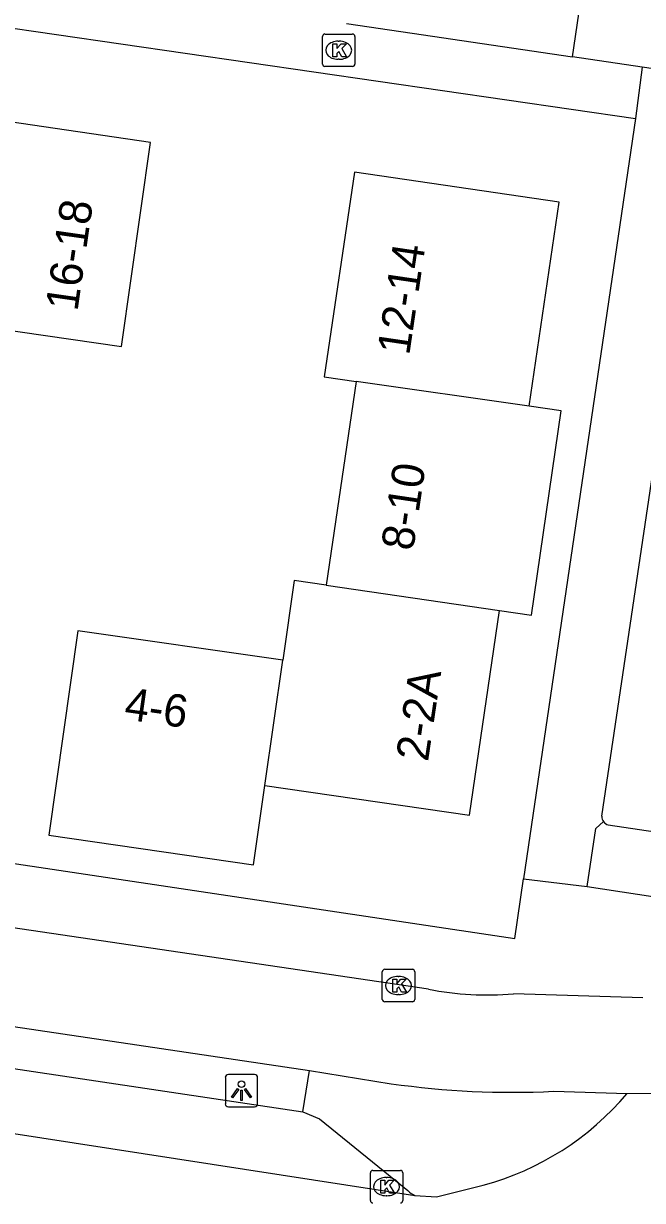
# Model space of a CAD drawing. Extents: x 163686 to 164493, y 382719 to 383870.
# Drawn here: x 163877.05 to 163896.14, y 382940.91 to 382977.2 of the extents above; entities that cross this region are included whole.
import ezdxf

# ---------------------------------------------------------------- set-up
doc = ezdxf.new("R2010")
doc.units = 0
for name, color, linetype in [('IMGEO_Fietspad_gesloten', 7, 'Continuous'), ('IMGEO_Kolk', 7, 'Continuous'), ('IMGEO_Lichtpunt', 7, 'Continuous'), ('IMGEO_Pand', 7, 'Continuous'), ('IMGEO_Pand_nummerreeks', 7, 'Continuous'), ('IMGEO_Parkeervlak_open', 7, 'Continuous'), ('IMGEO_Rijbaan_lokaal_gesloten', 7, 'Continuous'), ('IMGEO_Verkeerseiland_open', 7, 'Continuous'), ('IMGEO_Voetpad_open', 7, 'Continuous')]:
    doc.layers.add(name, color=color, linetype=linetype)

msp = doc.modelspace()

# ---------------------------------------------------------------- linework, layer by layer
at = {"layer": 'IMGEO_Fietspad_gesloten'}
for points in [[(163789.243, 382959.169), (163828.494, 382953.413), (163832.338, 382953.004), (163834.79, 382952.839), (163842.904, 382951.651), (163844.9, 382951.157), (163848.013, 382950.544), (163885.873, 382944.918)], [(163889.537, 382947.425), (163848.504, 382953.484), (163841.466, 382955.031)], [(163896.153, 382947.159), (163892.166, 382947.287)], [(163885.873, 382944.918), (163888.388, 382944.514)], [(163893.396, 382944.279), (163895.665, 382944.21)]]:
    msp.add_lwpolyline(points, dxfattribs=at)
for centre, radius, start, end in [((163891.348, 382956.806), 9.554, 259.0762, 274.9143), ((163892.12, 382970.567), 26.319, 261.848, 272.7788)]:
    msp.add_arc(centre, radius, start, end, dxfattribs=at)
at = {"layer": 'IMGEO_Kolk'}
for p, q in [((163886.269, 382975.955), (163886.269, 382976.807)), ((163886.344, 382976.881), (163887.196, 382976.881)), ((163886.757, 382976.661), (163886.782, 382976.661)), ((163887.27, 382976.807), (163887.27, 382975.955)), ((163886.78, 382976.101), (163886.755, 382976.101)), ((163887.196, 382975.881), (163886.344, 382975.881)), ((163888.114, 382947.114), (163888.114, 382947.966)), ((163888.189, 382948.04), (163889.041, 382948.04)), ((163889.115, 382947.966), (163889.115, 382947.114)), ((163888.602, 382947.82), (163888.627, 382947.82)), ((163888.625, 382947.26), (163888.6, 382947.26)), ((163889.041, 382947.04), (163888.189, 382947.04)), ((163887.82, 382941.839), (163888.672, 382941.839)), ((163887.745, 382940.913), (163887.745, 382941.765)), ((163888.233, 382941.619), (163888.258, 382941.619)), ((163888.746, 382941.765), (163888.746, 382940.913)), ((163888.256, 382941.059), (163888.231, 382941.059))]:
    msp.add_line(p, q, dxfattribs=at)
for points in [[(163886.269, 382975.955), (163886.269, 382976.807)], [(163886.344, 382976.881), (163887.196, 382976.881)], [(163887.27, 382976.807), (163887.27, 382975.955)], [(163886.59, 382976.581), (163886.713, 382976.581), (163886.713, 382976.43), (163886.843, 382976.581), (163887.007, 382976.581), (163886.861, 382976.43), (163887.014, 382976.181), (163886.862, 382976.181), (163886.777, 382976.345), (163886.713, 382976.278), (163886.713, 382976.181), (163886.59, 382976.181), (163886.59, 382976.581)], [(163887.196, 382975.881), (163886.344, 382975.881)], [(163888.114, 382947.114), (163888.114, 382947.966)], [(163888.189, 382948.04), (163889.041, 382948.04)], [(163889.115, 382947.966), (163889.115, 382947.114)], [(163888.435, 382947.74), (163888.558, 382947.74), (163888.558, 382947.589), (163888.688, 382947.74), (163888.852, 382947.74), (163888.706, 382947.589), (163888.859, 382947.34), (163888.707, 382947.34), (163888.622, 382947.504), (163888.558, 382947.437), (163888.558, 382947.34), (163888.435, 382947.34), (163888.435, 382947.74)], [(163889.041, 382947.04), (163888.189, 382947.04)], [(163887.82, 382941.839), (163888.672, 382941.839)], [(163887.745, 382940.913), (163887.745, 382941.765)], [(163888.066, 382941.539), (163888.189, 382941.539), (163888.189, 382941.388), (163888.319, 382941.539), (163888.483, 382941.539), (163888.337, 382941.388), (163888.49, 382941.139), (163888.338, 382941.139), (163888.253, 382941.303), (163888.189, 382941.236), (163888.189, 382941.139), (163888.066, 382941.139), (163888.066, 382941.539)], [(163888.746, 382941.765), (163888.746, 382940.913)]]:
    msp.add_lwpolyline(points, dxfattribs=at)
for centre, start, end in [((163886.346, 382976.805), 91.552, 178.448), ((163886.346, 382976.805), 91.552, 178.448), ((163887.194, 382976.805), 1.552, 88.448), ((163887.194, 382976.805), 1.552, 88.448), ((163886.346, 382975.957), 181.552, 268.448), ((163886.346, 382975.957), 181.552, 268.448), ((163887.194, 382975.957), 271.552, 358.448), ((163887.194, 382975.957), 271.552, 358.448), ((163888.191, 382947.964), 91.552, 178.448), ((163888.191, 382947.964), 91.552, 178.448), ((163889.039, 382947.964), 1.552, 88.448), ((163889.039, 382947.964), 1.552, 88.448), ((163888.191, 382947.116), 181.552, 268.448), ((163888.191, 382947.116), 181.552, 268.448), ((163889.039, 382947.116), 271.552, 358.448), ((163889.039, 382947.116), 271.552, 358.448), ((163887.822, 382941.763), 91.552, 178.448), ((163887.822, 382941.763), 91.552, 178.448), ((163888.67, 382941.763), 1.552, 88.448), ((163888.67, 382941.763), 1.552, 88.448), ((163887.822, 382940.915), 181.552, 268.448), ((163887.822, 382940.915), 181.552, 268.448), ((163888.67, 382940.915), 271.552, 358.448), ((163888.67, 382940.915), 271.552, 358.448)]:
    msp.add_arc(centre, 0.0765, start, end, dxfattribs=at)
for centre, major_axis, ratio, start_param, end_param in [((163886.756, 382976.381), (-0.387, 0.002), 0.722429, 4.712389, 7.853982), ((163886.781, 382976.381), (-0.39, 0.002), 0.717154, 1.570796, 4.712389), ((163888.601, 382947.54), (-0.387, 0.002), 0.722429, 4.712389, 7.853982), ((163888.626, 382947.54), (-0.39, 0.002), 0.717154, 1.570796, 4.712389), ((163888.232, 382941.339), (-0.387, 0.002), 0.722429, 4.712389, 7.853982), ((163888.257, 382941.339), (-0.39, 0.002), 0.717154, 1.570796, 4.712389)]:
    msp.add_ellipse(centre, major_axis=major_axis, ratio=ratio, start_param=start_param, end_param=end_param, dxfattribs=at)
at = {"layer": 'IMGEO_Lichtpunt'}
for p, q in [((163883.272, 382944.7), (163883.272, 382943.893)), ((163883.272, 382944.7), (163883.272, 382943.893)), ((163884.174, 382944.795), (163883.366, 382944.795)), ((163884.174, 382944.795), (163883.366, 382944.795)), ((163884.268, 382943.893), (163884.268, 382944.7)), ((163884.268, 382943.893), (163884.268, 382944.7)), ((163883.366, 382943.799), (163884.174, 382943.799)), ((163883.366, 382943.799), (163884.174, 382943.799))]:
    msp.add_line(p, q, dxfattribs=at)
for points in [[(163883.646, 382944.364), (163883.685, 382944.336), (163883.497, 382944.074), (163883.459, 382944.101), (163883.646, 382944.364)], [(163883.748, 382944.316), (163883.795, 382944.316), (163883.795, 382943.994), (163883.748, 382943.994), (163883.748, 382944.316)], [(163883.858, 382944.336), (163883.896, 382944.363), (163884.083, 382944.101), (163884.044, 382944.073), (163883.858, 382944.336)]]:
    msp.add_lwpolyline(points, dxfattribs=at)
msp.add_circle((163883.771, 382944.498), 0.0994, dxfattribs=at)
for centre, start, end in [((163883.366, 382944.7), 90, 180), ((163883.366, 382944.7), 90, 180), ((163884.174, 382944.7), 0, 90), ((163884.174, 382944.7), 0, 90), ((163883.366, 382943.893), 180, 270), ((163883.366, 382943.893), 180, 270), ((163884.174, 382943.893), 270, 0), ((163884.174, 382943.893), 270, 360)]:
    msp.add_arc(centre, 0.0946, start, end, dxfattribs=at)
at = {"layer": 'IMGEO_Pand'}
for points in [[(163893.979, 382976.173), (163894.879, 382982.26)], [(163887.012, 382977.207), (163889.034, 382976.907), (163893.979, 382976.173)], [(163873.807, 382968.149), (163880.073, 382967.241), (163880.968, 382973.538), (163874.721, 382974.453)], [(163892.645, 382965.408), (163893.567, 382971.692), (163887.255, 382972.624), (163886.323, 382966.313), (163887.312, 382966.167)], [(163887.312, 382966.167), (163886.383, 382959.891)], [(163892.645, 382965.408), (163887.312, 382966.167)], [(163891.727, 382959.1), (163892.716, 382958.963), (163893.633, 382965.258), (163892.645, 382965.408)], [(163886.383, 382959.891), (163885.394, 382960.033), (163885.042, 382957.575)], [(163886.383, 382959.891), (163891.727, 382959.1)], [(163884.492, 382953.713), (163890.8, 382952.798), (163891.727, 382959.1)], [(163885.042, 382957.575), (163878.724, 382958.479), (163877.822, 382952.176), (163884.136, 382951.26), (163884.492, 382953.713)], [(163884.492, 382953.713), (163885.042, 382957.575)]]:
    msp.add_lwpolyline(points, dxfattribs=at)
at = {"layer": 'IMGEO_Parkeervlak_open'}
for points in [[(163895.078, 382952.495), (163898.674, 382951.965)], [(163847.408, 382949.367), (163885.659, 382943.648)], [(163885.659, 382943.648), (163886.179, 382943.434), (163888.902, 382941.215)]]:
    msp.add_lwpolyline(points, dxfattribs=at)
for centre, radius, start, end in [((163895.151, 382952.751), 0.266, 215.901, 254.1688), ((163889.336, 382941.626), 0.597, 223.4511, 249.0487)]:
    msp.add_arc(centre, radius, start, end, dxfattribs=at)
at = {"layer": 'IMGEO_Rijbaan_lokaal_gesloten'}
for points in [[(163844.076, 382948.022), (163889.122, 382941.068)], [(163895.665, 382944.21), (163901.419, 382944.25), (163902.648, 382944.184), (163905.31, 382944.094)], [(163889.122, 382941.068), (163889.788, 382941.027), (163891.228, 382941.384)]]:
    msp.add_lwpolyline(points, dxfattribs=at)
msp.add_arc((163888.928, 382949.891), 8.812, 285.1274, 319.8601, dxfattribs=at)
at = {"layer": 'IMGEO_Verkeerseiland_open'}
msp.add_lwpolyline([(163885.659, 382943.648), (163885.873, 382944.918)], dxfattribs=at)
at = {"layer": 'IMGEO_Voetpad_open'}
for points in [[(163909.586, 383046.915), (163899.064, 382975.425), (163896.128, 382975.857)], [(163849.405, 382981.015), (163872.816, 382977.623), (163874.081, 382977.44), (163895.924, 382974.275)], [(163896.128, 382975.857), (163893.979, 382976.173)], [(163896.128, 382975.857), (163895.924, 382974.275)], [(163895.924, 382974.275), (163892.473, 382950.83)], [(163894.887, 382952.759), (163897.067, 382967.43)], [(163845.732, 382955.951), (163892.203, 382948.993), (163892.473, 382950.83)], [(163894.432, 382950.591), (163894.702, 382952.384), (163894.935, 382952.595)], [(163892.473, 382950.83), (163894.432, 382950.591)], [(163894.432, 382950.591), (163899.567, 382949.818)]]:
    msp.add_lwpolyline(points, dxfattribs=at)
msp.add_arc((163895.145, 382952.745), 0.258, 176.972, 215.6557, dxfattribs=at)

# ---------------------------------------------------------------- texts
at = {"layer": 'IMGEO_Pand_nummerreeks'}
for s, rotation, p in [('16-18', 81.91, (163878.71, 382968.309)), ('12-14', 81.6006, (163888.944, 382966.95)), ('8-10', 81.5777, (163889.062, 382960.92)), ('2-2A', 81.6293, (163889.523, 382954.422)), ('4-6', 351.8583, (163880.124, 382955.753))]:
    msp.add_text(s, height=1, rotation=rotation, dxfattribs=at).set_placement(p)

doc.saveas('drawing.dxf')
